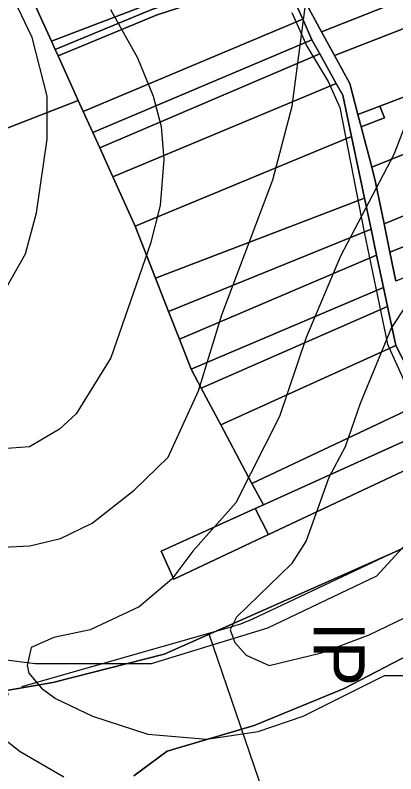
# Model space of a CAD drawing. Extents: x -510989 to -501240, y -1184665 to -1176098.
# Drawn here: x -509867.7 to -509718, y -1179437.6 to -1179139.2 of the extents above; entities that cross this region are included whole.
import ezdxf

# ---------------------------------------------------------------- set-up
doc = ezdxf.new("R2010")
doc.units = 0
for name, color, linetype in [('NAVRH_interakcni_prvky', 7, 'Continuous'), ('orna_puda', 7, 'Continuous'), ('ostatni_plocha_x_jina_plocha', 7, 'Continuous'), ('ostatni_plocha_x_ostatni_komunikace', 7, 'Continuous'), ('STAV_systematicke_odvodneni', 7, 'Continuous'), ('STAV_vyrazne_udolnice', 7, 'Continuous'), ('trvaly_travni_porost', 7, 'Continuous'), ('vrstevnice_01', 7, 'Continuous'), ('vrstevnice_02', 7, 'Continuous'), ('zahrada', 7, 'Continuous')]:
    doc.layers.add(name, color=color, linetype=linetype)

msp = doc.modelspace()

# ---------------------------------------------------------------- linework, layer by layer
at = {"layer": 'NAVRH_interakcni_prvky'}
for p, q in [((-509774.27, -1179376.64), (-509664.64, -1179324.83)), ((-509865.15, -1179403.29), (-509781.9, -1179379.51)), ((-509791.67, -1179382.12), (-509733.43, -1179553.31))]:
    msp.add_line(p, q, dxfattribs=at)
msp.add_arc((-509795.64, -1179331.43), 50, 285.9458, 295.292, dxfattribs=at)
at = {"layer": 'orna_puda'}
for points in [[(-509778.76, -1179101.34), (-509765.75, -1179117.86), (-509798.38, -1179128.32), (-509853.5, -1179149.34), (-509862.49, -1179129.46), (-509841.72, -1179120.7), (-509786.41, -1179101.98)], [(-509763.78, -1179120.36), (-509814, -1179136.9), (-509851.96, -1179152.73), (-509853.5, -1179149.34), (-509798.38, -1179128.32), (-509765.75, -1179117.86)], [(-509762.55, -1179123.09), (-509811.95, -1179139.08), (-509850.86, -1179155.16), (-509851.96, -1179152.73), (-509814, -1179136.9), (-509763.78, -1179120.36)], [(-509811.95, -1179139.08), (-509762.55, -1179123.09), (-509754.64, -1179140.76), (-509840.94, -1179177.11), (-509842.94, -1179172.68), (-509850.86, -1179155.16)], [(-509751.02, -1179148.83), (-509837.24, -1179185.28), (-509840.94, -1179177.11), (-509754.64, -1179140.76)], [(-509747.92, -1179154.38), (-509834.49, -1179191.36), (-509837.24, -1179185.28), (-509751.02, -1179148.83)], [(-509741.43, -1179166.01), (-509829.34, -1179202.75), (-509834.49, -1179191.36), (-509747.92, -1179154.38)], [(-509738.84, -1179170.63), (-509735.41, -1179186.92), (-509820.57, -1179222.13), (-509829.34, -1179202.75), (-509741.43, -1179166.01)], [(-509727.71, -1179223.42), (-509807.41, -1179255.75), (-509812.54, -1179242.66), (-509730.29, -1179211.19)], [(-509725.57, -1179233.58), (-509803.17, -1179266.58), (-509807.41, -1179255.75), (-509727.71, -1179223.42)], [(-509722.88, -1179246.33), (-509798.54, -1179278.41), (-509803.17, -1179266.58), (-509725.57, -1179233.58)], [(-509721.32, -1179253.72), (-509794.56, -1179285.89), (-509798.54, -1179278.41), (-509722.88, -1179246.33)], [(-509718.05, -1179269.19), (-509786.85, -1179300.38), (-509794.56, -1179285.89), (-509721.32, -1179253.72)], [(-509706.55, -1179291.3), (-509774.6, -1179323.37), (-509786.85, -1179300.38), (-509718.05, -1179269.19)], [(-509705.94, -1179292.47), (-509694.73, -1179297.77), (-509770.12, -1179331.8), (-509774.6, -1179323.37), (-509706.55, -1179291.3)], [(-509694.73, -1179297.77), (-509682.76, -1179303.42), (-509768.08, -1179343.54), (-509773.3, -1179333.24), (-509770.12, -1179331.8)], [(-509773.3, -1179333.24), (-509768.08, -1179343.54), (-509805.37, -1179361.09), (-509810.38, -1179350.02)]]:
    msp.add_lwpolyline(points, close=True, dxfattribs=at)
msp.add_lwpolyline([(-509821.13, -1179438.42), (-509807.97, -1179428.77), (-509773.7, -1179418.63), (-509738.37, -1179404.04), (-509661.7, -1179364.17), (-509646.38, -1179413.87), (-509629.15, -1179456.33)], dxfattribs=at)
at = {"layer": 'ostatni_plocha_x_jina_plocha'}
msp.add_lwpolyline([(-509732.9, -1179178.2), (-509724.33, -1179174.94), (-509722.52, -1179179.62), (-509731.61, -1179183.14)], close=True, dxfattribs=at)
at = {"layer": 'ostatni_plocha_x_ostatni_komunikace'}
for points in [[(-509706.55, -1179291.3), (-509718.05, -1179269.19), (-509721.32, -1179253.72), (-509722.88, -1179246.33), (-509725.57, -1179233.58), (-509727.71, -1179223.42), (-509730.29, -1179211.19), (-509735.41, -1179186.92), (-509738.84, -1179170.63), (-509741.43, -1179166.01), (-509747.92, -1179154.38), (-509751.02, -1179148.83), (-509754.64, -1179140.76), (-509762.55, -1179123.09)], [(-509753.17, -1179134.9), (-509747.22, -1179145.74), (-509742.1, -1179155.06), (-509736.08, -1179166.02), (-509732.9, -1179178.2), (-509731.61, -1179183.14), (-509727.5, -1179198.93), (-509725.97, -1179204.81), (-509722.6, -1179221.29), (-509720.34, -1179232.36), (-509717.98, -1179243.86)]]:
    msp.add_lwpolyline(points, dxfattribs=at)
at = {"layer": 'STAV_systematicke_odvodneni'}
for p, q in [((-509758.87, -1179138.16), (-509753.01, -1179151.42)), ((-509753.01, -1179151.42), (-509744.69, -1179165.31)), ((-509744.69, -1179165.31), (-509740.06, -1179175.49)), ((-509740.06, -1179175.49), (-509730.5, -1179224.54)), ((-509730.5, -1179224.54), (-509721.25, -1179268.65)), ((-509721.25, -1179268.65), (-509710.46, -1179292.72))]:
    msp.add_line(p, q, dxfattribs=at)
at = {"layer": 'STAV_vyrazne_udolnice'}
msp.add_lwpolyline([(-509702.38, -1179334.61), (-509725.59, -1179359.92), (-509768.49, -1179380.3), (-509814.21, -1179394.37), (-509859.93, -1179394.37), (-509909.86, -1179388.04), (-509935.89, -1179387.34), (-509971.06, -1179388.74), (-510005.52, -1179389.44), (-510049.83, -1179376.09), (-510106.1, -1179359.92), (-510129.31, -1179347.96), (-510163.07, -1179334.61)], dxfattribs=at)
at = {"layer": 'trvaly_travni_porost'}
for points in [[(-509862.49, -1179129.46), (-509853.5, -1179149.34), (-509851.96, -1179152.73), (-509850.86, -1179155.16), (-509842.94, -1179172.68), (-509929.99, -1179206.54), (-509999.75, -1179222.79), (-510068.01, -1179234.55), (-510068.36, -1179232.98), (-510127.44, -1179241.14), (-510143.37, -1179242.75), (-510167.92, -1179245.86), (-510167.75, -1179248.77), (-510213.64, -1179252.07), (-510272.33, -1179252.31), (-510356.32, -1179245.36), (-510360.56, -1179244.06), (-510360.05, -1179221.65), (-510414.16, -1179218.2), (-510420.49, -1179190.53), (-510421.96, -1179169.49), (-510433.11, -1179091.84)], [(-509929.99, -1179206.54), (-509842.94, -1179172.68), (-509840.94, -1179177.11), (-509837.24, -1179185.28), (-509834.49, -1179191.36), (-509829.34, -1179202.75), (-509820.57, -1179222.13), (-509812.54, -1179242.66), (-509807.41, -1179255.75), (-509803.17, -1179266.58), (-509798.54, -1179278.41), (-509794.56, -1179285.89), (-509786.85, -1179300.38), (-509774.6, -1179323.37), (-509770.12, -1179331.8), (-509773.3, -1179333.24), (-509810.38, -1179350.02), (-509805.37, -1179361.09), (-509768.08, -1179343.54), (-509682.76, -1179303.42)], [(-510003.29, -1179449.76), (-509940.2, -1179428.11), (-509919.68, -1179421.07), (-509870.34, -1179406.4), (-509871.1, -1179404.85), (-509852.98, -1179401.65), (-509809.11, -1179390.6), (-509701.11, -1179342.69), (-509663.1, -1179321.65), (-509661.7, -1179364.17), (-509738.37, -1179404.04), (-509773.7, -1179418.63), (-509807.97, -1179428.77), (-509821.13, -1179438.42)], [(-509701.11, -1179342.69), (-509809.11, -1179390.6), (-509852.98, -1179401.65), (-509871.1, -1179404.85)]]:
    msp.add_lwpolyline(points, dxfattribs=at)
at = {"layer": 'vrstevnice_01'}
for points in [[(-509830.31, -1179137), (-509819.69, -1179156), (-509813.41, -1179171), (-509810.31, -1179183), (-509809.31, -1179196), (-509810.69, -1179214), (-509814.5, -1179229), (-509830.09, -1179274), (-509843.81, -1179296), (-509850.31, -1179302), (-509862.09, -1179309), (-509876.41, -1179310)], [(-509710.31, -1179172), (-509718.81, -1179194), (-509739.81, -1179234), (-509753.31, -1179266), (-509763.81, -1179297), (-509780.91, -1179331), (-509797.91, -1179350), (-509806.09, -1179361), (-509819, -1179372), (-509838.19, -1179381), (-509852.5, -1179384), (-509861.5, -1179388), (-509863, -1179395), (-509862.31, -1179398), (-509857.41, -1179404), (-509851.91, -1179408), (-509837.31, -1179415), (-509815.5, -1179422), (-509792.31, -1179424), (-509772.19, -1179421), (-509754.5, -1179415), (-509722.5, -1179399), (-509713.31, -1179399)]]:
    msp.add_lwpolyline(points, dxfattribs=at)
at = {"layer": 'vrstevnice_02'}
for points in [[(-509873.31, -1179250), (-509863.69, -1179233), (-509859.41, -1179217), (-509855.19, -1179188), (-509855.19, -1179171), (-509861.09, -1179148), (-509869.59, -1179130)], [(-509848.59, -1179439), (-509865.81, -1179429), (-509896.41, -1179405), (-509911.09, -1179399), (-509926.09, -1179396), (-509932, -1179393), (-509934.81, -1179391), (-509937.09, -1179385), (-509934.91, -1179379), (-509929.09, -1179374), (-509908, -1179366), (-509898.5, -1179359), (-509889.81, -1179352), (-509883.41, -1179349), (-509862, -1179348), (-509849.91, -1179345), (-509837.41, -1179339), (-509820.91, -1179326), (-509807.59, -1179313), (-509795.69, -1179287), (-509786.41, -1179257), (-509766.41, -1179204), (-509758.81, -1179175), (-509753.09, -1179132)], [(-509681.31, -1179204), (-509719.69, -1179262), (-509732, -1179292), (-509737.91, -1179309), (-509744.31, -1179321), (-509753.31, -1179346), (-509759.09, -1179355), (-509780.69, -1179376), (-509783.19, -1179381), (-509781.31, -1179386), (-509776.91, -1179391), (-509767.81, -1179395), (-509747.31, -1179390), (-509728.5, -1179383), (-509703.69, -1179371)]]:
    msp.add_lwpolyline(points, dxfattribs=at)
at = {"layer": 'zahrada'}
for points in [[(-509658.77, -1179100.31), (-509654.76, -1179111.29), (-509664.98, -1179114.7), (-509690.29, -1179123.14), (-509747.22, -1179145.74), (-509753.17, -1179134.9), (-509691.37, -1179112.71)], [(-509690.29, -1179123.14), (-509664.98, -1179114.7), (-509661.93, -1179124.72), (-509671.67, -1179127.47), (-509742.1, -1179155.06), (-509747.22, -1179145.74)], [(-509635.42, -1179117.23), (-509631.48, -1179131.03), (-509621.91, -1179128.29), (-509595.48, -1179122.59), (-509594.01, -1179133.16), (-509610.94, -1179135.63), (-509628.87, -1179140.16), (-509631.46, -1179140.81), (-509641.11, -1179143.25), (-509724.33, -1179174.94), (-509732.9, -1179178.2), (-509736.08, -1179166.02), (-509742.1, -1179155.06), (-509671.67, -1179127.47), (-509661.93, -1179124.72), (-509650.98, -1179121.63), (-509643.23, -1179119.44)], [(-509641.11, -1179143.25), (-509631.46, -1179140.81), (-509630.46, -1179144.48), (-509626.96, -1179157.3), (-509625.42, -1179162.91), (-509637.21, -1179165.75), (-509648.06, -1179169.43), (-509663.45, -1179174.66), (-509687.87, -1179182.95), (-509727.5, -1179198.93), (-509731.61, -1179183.14), (-509722.52, -1179179.62), (-509724.33, -1179174.94)], [(-509648.06, -1179169.43), (-509646.55, -1179175.38), (-509648.36, -1179175.84), (-509647.51, -1179179.18), (-509648.12, -1179179.34), (-509646.84, -1179184.36), (-509625.59, -1179177.55), (-509623.53, -1179183.77), (-509625.16, -1179184.25), (-509643.41, -1179189.57), (-509645.83, -1179190.42), (-509656.27, -1179194.11), (-509656.36, -1179194.14), (-509722.6, -1179221.29), (-509725.97, -1179204.81), (-509727.5, -1179198.93), (-509687.87, -1179182.95), (-509663.45, -1179174.66)], [(-509730.29, -1179211.19), (-509812.54, -1179242.66), (-509820.57, -1179222.13), (-509735.41, -1179186.92)], [(-509656.36, -1179194.14), (-509652.32, -1179205.23), (-509720.34, -1179232.36), (-509722.6, -1179221.29)], [(-509652.32, -1179205.23), (-509648.61, -1179215.43), (-509717.98, -1179243.86), (-509720.34, -1179232.36)]]:
    msp.add_lwpolyline(points, close=True, dxfattribs=at)

# ---------------------------------------------------------------- texts
at = {"layer": 'NAVRH_interakcni_prvky'}
msp.add_text('IP', height=20, rotation=270, dxfattribs=at).set_placement((-509750.3, -1179377.82))

doc.saveas('drawing.dxf')
